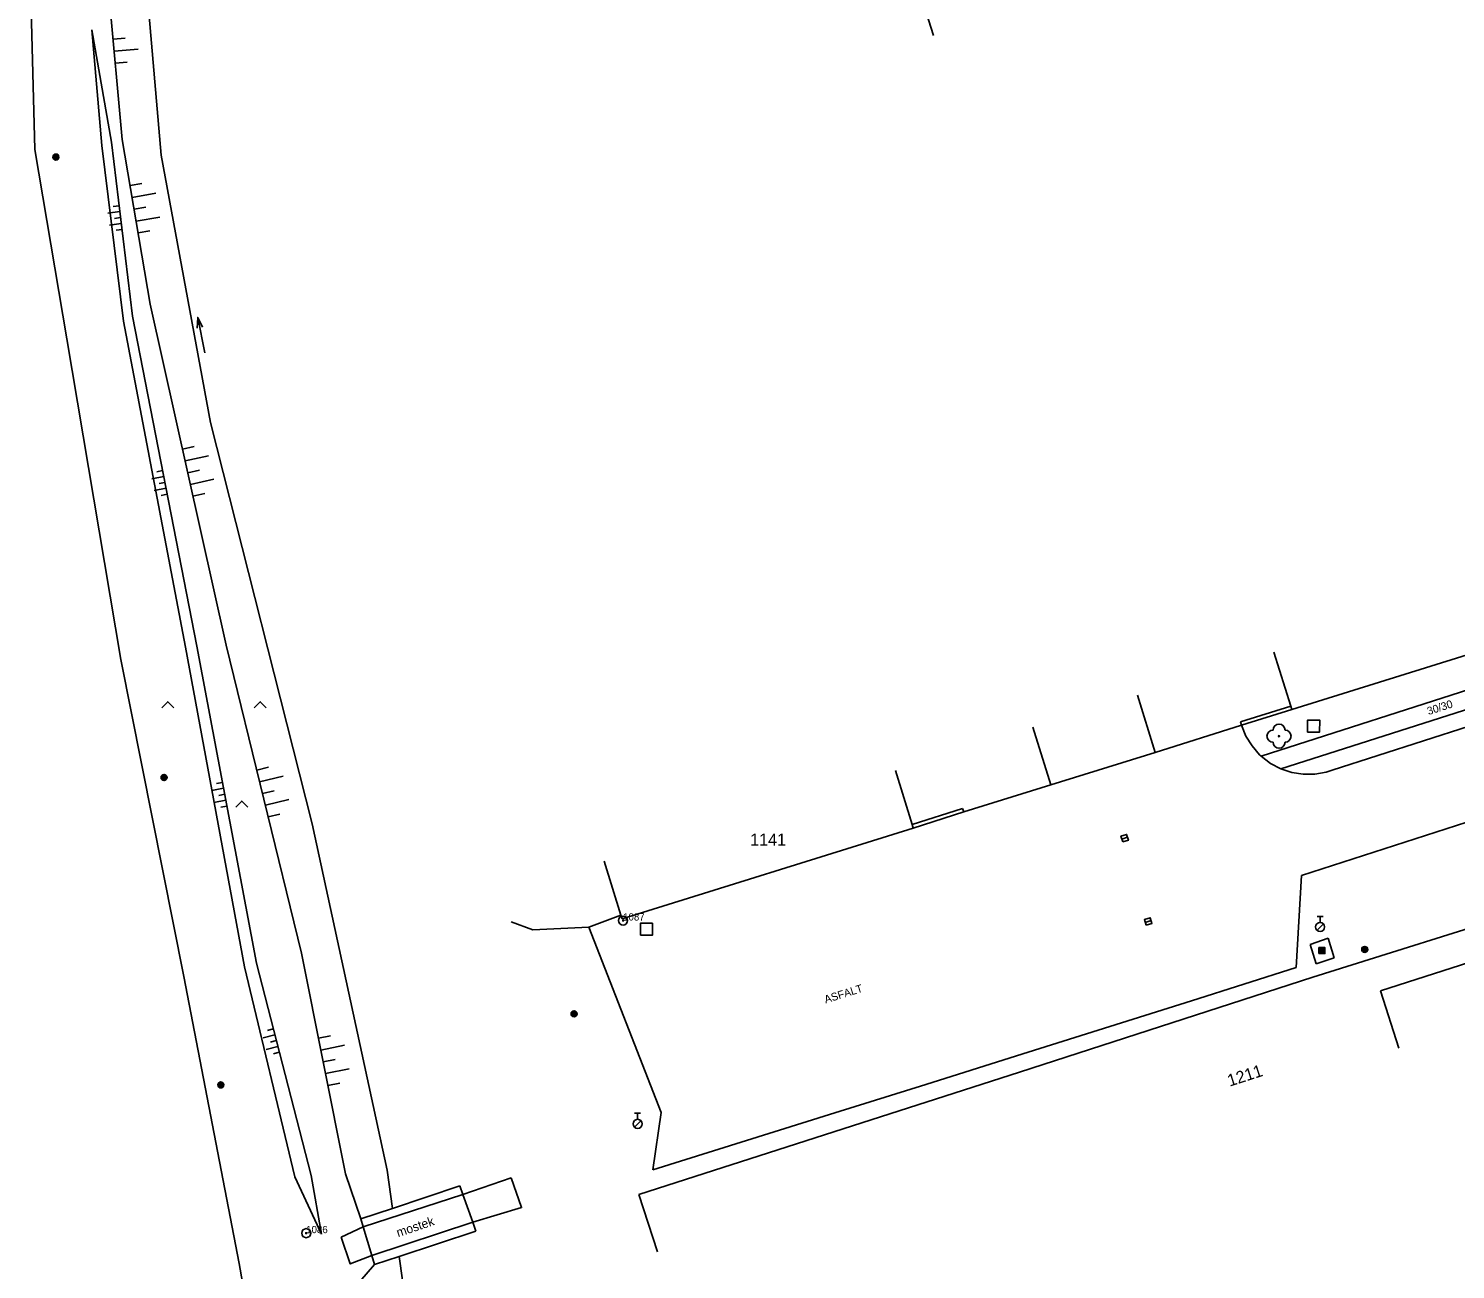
# Model space of a CAD drawing. Extents: x -539244 to -537359, y -1183785 to -1181851.
# Drawn here: x -538290.6 to -538172.2, y -1182292.8 to -1182189.9 of the extents above; entities that cross this region are included whole.
import ezdxf

# ---------------------------------------------------------------- set-up
doc = ezdxf.new("R2010")
doc.units = 0
for name, color, linetype in [('Vrstva 10', 7, 'Continuous'), ('Vrstva 11', 7, 'Continuous'), ('Vrstva 14', 7, 'Continuous'), ('Vrstva 15', 7, 'Continuous'), ('Vrstva 21', 7, 'Continuous'), ('Vrstva 22', 7, 'Continuous'), ('Vrstva 23', 7, 'Continuous'), ('Vrstva 25', 7, 'Continuous'), ('Vrstva 26', 7, 'Continuous'), ('Vrstva 27', 7, 'Continuous'), ('Vrstva 28', 7, 'Continuous'), ('Vrstva 36', 7, 'Continuous'), ('Vrstva 40', 7, 'Continuous'), ('Vrstva 41', 7, 'Continuous'), ('Vrstva 45', 7, 'Continuous'), ('Vrstva 47', 7, 'Continuous'), ('Vrstva 5', 7, 'Continuous'), ('Vrstva 7', 7, 'Continuous'), ('Vrstva 8', 7, 'Continuous')]:
    doc.layers.add(name, color=color, linetype=linetype)

msp = doc.modelspace()

# ---------------------------------------------------------------- linework, layer by layer
at = {"layer": 'Vrstva 10'}
for p, q in [((-538182.46, -1182251.39), (-538171.085, -1182247.735)), ((-538184.99, -1182260.12), (-538150.29, -1182248.94)), ((-538185.43, -1182267.76), (-538184.99, -1182260.12)), ((-538194.133, -1182270.511), (-538185.43, -1182267.76)), ((-538202.836, -1182273.261), (-538194.133, -1182270.511)), ((-538208.64, -1182275.09), (-538202.836, -1182273.261)), ((-538216.184, -1182277.46), (-538208.64, -1182275.09)), ((-538223.729, -1182279.824), (-538216.184, -1182277.46)), ((-538238.82, -1182284.55), (-538223.729, -1182279.824))]:
    msp.add_line(p, q, dxfattribs=at)
for points in [[(-538189.97, -1182247.66), (-538189.608, -1182248.553), (-538189.103, -1182249.373), (-538188.47, -1182250.099), (-538188.33, -1182250.23)], [(-538188.33, -1182250.23), (-538187.557, -1182250.82), (-538186.714, -1182251.268)], [(-538186.714, -1182251.268), (-538185.8, -1182251.572), (-538184.849, -1182251.72), (-538183.886, -1182251.71), (-538182.939, -1182251.54), (-538182.46, -1182251.39)], [(-538254.84, -1182285.87), (-538260.433, -1182287.743), (-538263.05, -1182288.62)], [(-538253.51, -1182289.63), (-538253.771, -1182288.892), (-538254.588, -1182286.584), (-538254.84, -1182285.87)], [(-538263.05, -1182288.62), (-538262.855, -1182289.272), (-538262.147, -1182291.642), (-538261.92, -1182292.4)], [(-538261.92, -1182292.4), (-538259.87, -1182291.725), (-538253.51, -1182289.63)]]:
    msp.add_lwpolyline(points, dxfattribs=at)
at = {"layer": 'Vrstva 11'}
for p, q in [((-538188.33, -1182250.23), (-538160.68, -1182241.33)), ((-538186.714, -1182251.268), (-538160.23, -1182242.83)), ((-538244.132, -1182264.406), (-538238.13, -1182279.79)), ((-538184.27, -1182265.84), (-538182.77, -1182265.33)), ((-538183.78, -1182267.46), (-538184.27, -1182265.84)), ((-538182.28, -1182266.95), (-538182.77, -1182265.33)), ((-538183.78, -1182267.46), (-538182.28, -1182266.95)), ((-538238.13, -1182279.79), (-538238.82, -1182284.55)), ((-538250.57, -1182285.21), (-538254.588, -1182286.584)), ((-538254.588, -1182286.584), (-538262.855, -1182289.272)), ((-538262.855, -1182289.272), (-538264.7, -1182290.12)), ((-538262.147, -1182291.642), (-538253.771, -1182288.892))]:
    msp.add_line(p, q, dxfattribs=at)
for points in [[(-538253.771, -1182288.892), (-538249.72, -1182287.68), (-538250.57, -1182285.21)], [(-538264.7, -1182290.12), (-538263.93, -1182292.35), (-538262.147, -1182291.642)]]:
    msp.add_lwpolyline(points, dxfattribs=at)
at = {"layer": 'Vrstva 14'}
for p, q in [((-538281.49, -1182178.57), (-538279.62, -1182200.35)), ((-538284.62, -1182179.79), (-538282.85, -1182199.05)), ((-538285.38, -1182189.96), (-538283.75, -1182199.28)), ((-538284.54, -1182199.55), (-538285.38, -1182189.96)), ((-538282.76, -1182214.14), (-538284.54, -1182199.55)), ((-538283.75, -1182199.28), (-538282, -1182213.73)), ((-538282.85, -1182199.05), (-538280.54, -1182212.71)), ((-538279.62, -1182200.35), (-538275.54, -1182222.55)), ((-538282, -1182213.73), (-538276.66, -1182241.1)), ((-538280.54, -1182212.71), (-538274.23, -1182241.01)), ((-538277.61, -1182241.17), (-538282.76, -1182214.14)), ((-538275.54, -1182222.55), (-538267.1, -1182255.85)), ((-538274.23, -1182241.01), (-538267.97, -1182266.57)), ((-538272.7, -1182267.7), (-538277.61, -1182241.17)), ((-538276.66, -1182241.1), (-538271.72, -1182267.41)), ((-538267.1, -1182255.85), (-538260.88, -1182284.58)), ((-538267.97, -1182266.57), (-538264.32, -1182284.87)), ((-538268.53, -1182285.13), (-538272.7, -1182267.7)), ((-538271.72, -1182267.41), (-538267.19, -1182285.02)), ((-538260.88, -1182284.58), (-538260.433, -1182287.743)), ((-538266.31, -1182289.88), (-538268.53, -1182285.13)), ((-538267.19, -1182285.02), (-538266.31, -1182289.88)), ((-538264.32, -1182284.87), (-538263.05, -1182288.62)), ((-538259.87, -1182291.725), (-538258.6, -1182300.7)), ((-538261.92, -1182292.4), (-538263.14, -1182293.82))]:
    msp.add_line(p, q, dxfattribs=at)
at = {"layer": 'Vrstva 15'}
for p, q in [((-538283.614, -1182190.741), (-538282.618, -1182190.649)), ((-538283.522, -1182191.737), (-538281.531, -1182191.554)), ((-538283.431, -1182192.733), (-538282.435, -1182192.641)), ((-538282.203, -1182202.872), (-538281.217, -1182202.705)), ((-538282.037, -1182203.858), (-538280.065, -1182203.525)), ((-538283.052, -1182205.046), (-538284.045, -1182205.166)), ((-538283.112, -1182204.549), (-538283.609, -1182204.609)), ((-538281.87, -1182204.844), (-538280.884, -1182204.677)), ((-538282.932, -1182206.038), (-538283.925, -1182206.159)), ((-538282.992, -1182205.542), (-538283.488, -1182205.602)), ((-538282.872, -1182206.535), (-538283.368, -1182206.595)), ((-538281.703, -1182205.83), (-538279.731, -1182205.497)), ((-538281.537, -1182206.816), (-538280.551, -1182206.649)), ((-538277.854, -1182224.754), (-538276.878, -1182224.536)), ((-538277.637, -1182225.73), (-538275.685, -1182225.295)), ((-538279.503, -1182226.528), (-538279.994, -1182226.623)), ((-538277.419, -1182226.706), (-538276.443, -1182226.488)), ((-538279.408, -1182227.018), (-538280.389, -1182227.21)), ((-538279.312, -1182227.509), (-538279.803, -1182227.605)), ((-538277.201, -1182227.682), (-538275.249, -1182227.247)), ((-538279.216, -1182228), (-538280.198, -1182228.191)), ((-538279.121, -1182228.49), (-538279.611, -1182228.586)), ((-538276.984, -1182228.658), (-538276.008, -1182228.44)), ((-538271.69, -1182251.381), (-538270.718, -1182251.144)), ((-538274.539, -1182252.4), (-538275.03, -1182252.492)), ((-538271.452, -1182252.353), (-538269.509, -1182251.877)), ((-538274.446, -1182252.892), (-538275.429, -1182253.076)), ((-538274.262, -1182253.874), (-538275.245, -1182254.059)), ((-538274.354, -1182253.383), (-538274.845, -1182253.475)), ((-538271.214, -1182253.324), (-538270.243, -1182253.086)), ((-538270.976, -1182254.295), (-538269.034, -1182253.82)), ((-538274.169, -1182254.366), (-538274.661, -1182254.458)), ((-538270.738, -1182255.267), (-538269.767, -1182255.029)), ((-538270.319, -1182272.858), (-538270.803, -1182272.982)), ((-538270.195, -1182273.342), (-538271.163, -1182273.591)), ((-538270.07, -1182273.826), (-538270.554, -1182273.951)), ((-538266.563, -1182273.624), (-538265.583, -1182273.428)), ((-538269.945, -1182274.31), (-538270.914, -1182274.559)), ((-538269.821, -1182274.794), (-538270.305, -1182274.919)), ((-538266.368, -1182274.604), (-538264.406, -1182274.213)), ((-538266.172, -1182275.585), (-538265.191, -1182275.389)), ((-538265.976, -1182276.566), (-538264.015, -1182276.174)), ((-538265.781, -1182277.546), (-538264.8, -1182277.351))]:
    msp.add_line(p, q, dxfattribs=at)
at = {"layer": 'Vrstva 21'}
for centre, radius in [((-538241.29, -1182263.86), 0.375), ((-538241.29, -1182263.86), 0.05), ((-538267.59, -1182289.8), 0.375), ((-538267.59, -1182289.8), 0.05)]:
    msp.add_circle(centre, radius, dxfattribs=at)
at = {"layer": 'Vrstva 22'}
msp.add_circle((-538186.86, -1182248.56), 0.05, dxfattribs=at)
for centre, start, end in [((-538187.36, -1182248.56), 90, 270), ((-538186.86, -1182248.06), 0, 180), ((-538186.36, -1182248.56), 270, 90), ((-538186.86, -1182249.06), 180, 0)]:
    msp.add_arc(centre, 0.5, start, end, dxfattribs=at)
at = {"layer": 'Vrstva 23'}
for p, q in [((-538290.63, -1182180.27), (-538290.1, -1182199.89)), ((-538290.1, -1182199.89), (-538287.45, -1182215.6)), ((-538287.45, -1182215.6), (-538282.96, -1182242.2)), ((-538282.96, -1182242.2), (-538277.73, -1182268.5)), ((-538277.73, -1182268.5), (-538273.15, -1182292.32)), ((-538273.15, -1182292.32), (-538270.31, -1182308.43))]:
    msp.add_line(p, q, dxfattribs=at)
at = {"layer": 'Vrstva 25'}
for points in [[(-538183.555, -1182266.603), (-538183.055, -1182266.603), (-538183.055, -1182266.103), (-538183.555, -1182266.103)], [(-538183.505, -1182266.553), (-538183.105, -1182266.553), (-538183.105, -1182266.153), (-538183.505, -1182266.153)], [(-538183.455, -1182266.503), (-538183.155, -1182266.503), (-538183.155, -1182266.203), (-538183.455, -1182266.203)], [(-538183.405, -1182266.453), (-538183.205, -1182266.453), (-538183.205, -1182266.253), (-538183.405, -1182266.253)], [(-538183.355, -1182266.403), (-538183.255, -1182266.403), (-538183.255, -1182266.303), (-538183.355, -1182266.303)]]:
    msp.add_lwpolyline(points, close=True, dxfattribs=at)
for centre, radius in [((-538288.361, -1182200.513), 0.25), ((-538288.361, -1182200.513), 0.2), ((-538288.361, -1182200.513), 0.15), ((-538288.361, -1182200.513), 0.1), ((-538288.361, -1182200.513), 0.05), ((-538279.388, -1182251.993), 0.25), ((-538279.388, -1182251.993), 0.2), ((-538279.388, -1182251.993), 0.15), ((-538279.388, -1182251.993), 0.1), ((-538279.388, -1182251.993), 0.05), ((-538179.75, -1182266.26), 0.25), ((-538179.75, -1182266.26), 0.2), ((-538179.75, -1182266.26), 0.15), ((-538179.75, -1182266.26), 0.1), ((-538179.75, -1182266.26), 0.05), ((-538245.36, -1182271.6), 0.25), ((-538245.36, -1182271.6), 0.2), ((-538245.36, -1182271.6), 0.15), ((-538245.36, -1182271.6), 0.1), ((-538245.36, -1182271.6), 0.05), ((-538274.67, -1182277.501), 0.25), ((-538274.67, -1182277.501), 0.2), ((-538274.67, -1182277.501), 0.15), ((-538274.67, -1182277.501), 0.1), ((-538274.67, -1182277.501), 0.05)]:
    msp.add_circle(centre, radius, dxfattribs=at)
at = {"layer": 'Vrstva 26'}
for points in [[(-538184.491, -1182248.23), (-538183.49, -1182248.231), (-538183.489, -1182247.23), (-538184.49, -1182247.229)], [(-538239.86, -1182265.08), (-538238.86, -1182265.08), (-538238.86, -1182264.08), (-538239.86, -1182264.08)]]:
    msp.add_lwpolyline(points, close=True, dxfattribs=at)
at = {"layer": 'Vrstva 27'}
for p, q in [((-538199.909, -1182257.105), (-538199.431, -1182256.955)), ((-538197.959, -1182264.015), (-538197.481, -1182263.865))]:
    msp.add_line(p, q, dxfattribs=at)
for points in [[(-538199.834, -1182257.343), (-538199.357, -1182257.194), (-538199.506, -1182256.717), (-538199.983, -1182256.866)], [(-538197.884, -1182264.253), (-538197.407, -1182264.104), (-538197.556, -1182263.627), (-538198.033, -1182263.776)]]:
    msp.add_lwpolyline(points, close=True, dxfattribs=at)
at = {"layer": 'Vrstva 28'}
for p, q in [((-538183.708, -1182264.662), (-538183.178, -1182264.132)), ((-538183.7, -1182263.515), (-538183.2, -1182263.515)), ((-538183.45, -1182264.015), (-538183.45, -1182263.515)), ((-538240.34, -1182279.855), (-538239.84, -1182279.855)), ((-538240.09, -1182280.355), (-538240.09, -1182279.855)), ((-538240.348, -1182281.002), (-538239.818, -1182280.472))]:
    msp.add_line(p, q, dxfattribs=at)
for centre in [(-538183.45, -1182264.39), (-538240.09, -1182280.73)]:
    msp.add_circle(centre, 0.375, dxfattribs=at)
at = {"layer": 'Vrstva 36'}
for points in [[(-538279.58, -1182246.21), (-538279.08, -1182245.71), (-538278.58, -1182246.21)], [(-538271.907, -1182246.21), (-538271.407, -1182245.71), (-538270.907, -1182246.21)], [(-538273.442, -1182254.444), (-538272.942, -1182253.944), (-538272.442, -1182254.444)]]:
    msp.add_lwpolyline(points, dxfattribs=at)
at = {"layer": 'Vrstva 45'}
msp.add_line((-538275.988, -1182216.76), (-538276.594, -1182213.822), dxfattribs=at)
msp.add_lwpolyline([(-538276.642, -1182214.726), (-538276.594, -1182213.822), (-538276.192, -1182214.633)], dxfattribs=at)
at = {"layer": 'Vrstva 5'}
for p, q in [((-538215.54, -1182190.44), (-538222.85, -1182167.24)), ((-538185.8, -1182246.36), (-538161.49, -1182238.77)), ((-538187.29, -1182241.587), (-538185.889, -1182246.074)), ((-538198.612, -1182245.151), (-538197.14, -1182249.93)), ((-538185.889, -1182246.074), (-538185.8, -1182246.36)), ((-538207.282, -1182247.821), (-538205.81, -1182252.6)), ((-538205.81, -1182252.6), (-538197.14, -1182249.93)), ((-538218.695, -1182251.416), (-538217.299, -1182255.904)), ((-538241.38, -1182263.71), (-538217.21, -1182256.19)), ((-538217.299, -1182255.904), (-538217.21, -1182256.19)), ((-538242.865, -1182258.936), (-538241.469, -1182263.424)), ((-538150.81, -1182260.81), (-538178.44, -1182269.69)), ((-538241.469, -1182263.424), (-538241.38, -1182263.71)), ((-538176.91, -1182274.45), (-538178.44, -1182269.69))]:
    msp.add_line(p, q, dxfattribs=at)
at = {"layer": 'Vrstva 7'}
for p, q in [((-538185.889, -1182246.074), (-538190.059, -1182247.374)), ((-538213.122, -1182254.555), (-538217.299, -1182255.904)), ((-538241.469, -1182263.424), (-538244.132, -1182264.406)), ((-538250.568, -1182263.982), (-538248.77, -1182264.63)), ((-538244.132, -1182264.406), (-538248.77, -1182264.63)), ((-538208.4, -1182276.45), (-538184.07, -1182268.56)), ((-538239.98, -1182286.59), (-538208.4, -1182276.45)), ((-538238.451, -1182291.351), (-538239.98, -1182286.59))]:
    msp.add_line(p, q, dxfattribs=at)
for points in [[(-538190.059, -1182247.374), (-538189.97, -1182247.66), (-538185.8, -1182246.36)], [(-538217.21, -1182256.19), (-538213.03, -1182254.84), (-538213.122, -1182254.555)], [(-538184.07, -1182268.56), (-538147.712, -1182257.163), (-538137.91, -1182254.09)]]:
    msp.add_lwpolyline(points, dxfattribs=at)
at = {"layer": 'Vrstva 8'}
for p, q in [((-538197.14, -1182249.93), (-538189.97, -1182247.66)), ((-538213.03, -1182254.84), (-538205.81, -1182252.6))]:
    msp.add_line(p, q, dxfattribs=at)

# ---------------------------------------------------------------- texts
at = {"layer": 'Vrstva 23'}
for s, p in [('1087', (-538241.29, -1182263.86)), ('1086', (-538267.59, -1182289.8))]:
    msp.add_text(s, height=0.6, dxfattribs=at).set_placement(p)
at = {"layer": 'Vrstva 40'}
for s, rotation, p in [('30/30', 17.67226, (-538174.457, -1182246.818)), ('ASFALT', 17.39881, (-538224.481, -1182270.74))]:
    msp.add_text(s, height=0.65, rotation=rotation, dxfattribs=at).set_placement(p)
at = {"layer": 'Vrstva 41'}
msp.add_text('mostek', height=0.75, rotation=18.45493, dxfattribs=at).set_placement((-538259.961, -1182290.134))
at = {"layer": 'Vrstva 47'}
msp.add_text('1141', height=1, dxfattribs=at).set_placement((-538230.745, -1182257.642))
msp.add_text('1211', height=1, rotation=17.81687, dxfattribs=at).set_placement((-538190.955, -1182277.647))

doc.saveas('drawing.dxf')
